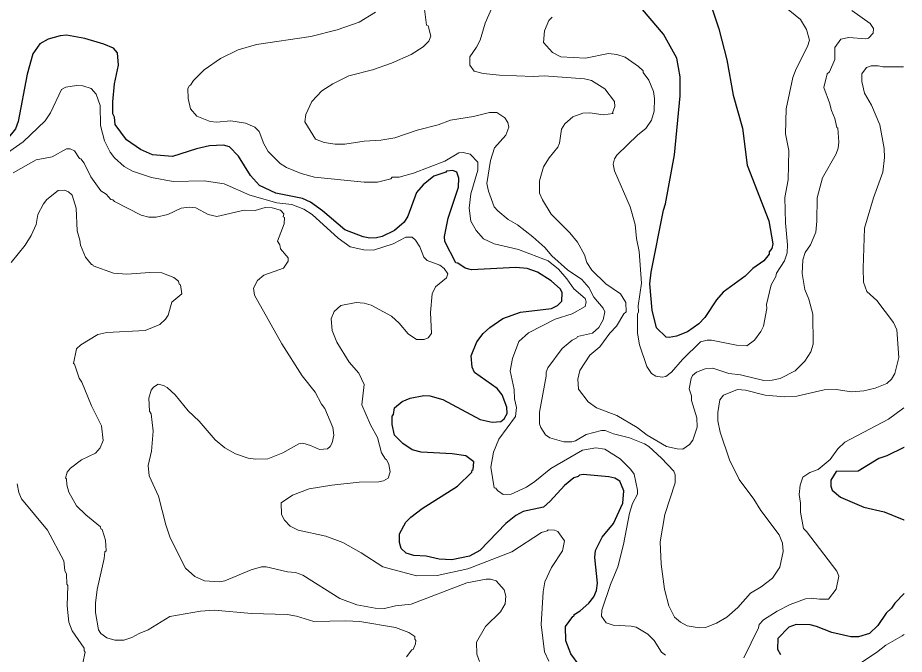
# Model space of a CAD drawing. Extents: x 447.8 to 473.9, y 7733.1 to 7760.8.
# Drawn here: x 471.4 to 473.928, y 7735.329 to 7737.143 of the extents above; entities that cross this region are included whole.
import ezdxf

# ---------------------------------------------------------------- set-up
doc = ezdxf.new("R2010")
doc.units = 0
doc.header["$LTSCALE"] = 0.032
doc.layers.add('1', color=7, linetype='Continuous', lineweight=25)
doc.layers.add('2', color=7, linetype='Continuous', lineweight=13)

msp = doc.modelspace()

# ---------------------------------------------------------------- linework, layer by layer
at = {"layer": '1'}
for points in [[(473.3503, 7737.2574), (473.3993, 7737.1116), (473.4219, 7737.0235), (473.4399, 7736.9224), (473.4661, 7736.8284), (473.4798, 7736.7229), (473.5413, 7736.5646), (473.5533, 7736.4985), (473.5502, 7736.4852), (473.5426, 7736.4758), (473.542, 7736.4696), (473.5269, 7736.4502), (473.4963, 7736.4284), (473.4745, 7736.4069), (473.4115, 7736.3613), (473.3925, 7736.3392), (473.3594, 7736.2889), (473.3421, 7736.2703), (473.31, 7736.2477), (473.2785, 7736.2354), (473.2574, 7736.2316), (473.2491, 7736.2327), (473.2214, 7736.2595), (473.2087, 7736.3096), (473.2024, 7736.385), (473.2058, 7736.4181), (473.2417, 7736.595), (473.2473, 7736.6126), (473.2729, 7736.753), (473.2889, 7736.9209), (473.2889, 7736.975), (473.2792, 7737.0278), (473.2414, 7737.0967), (473.1652, 7737.1857)], [(472.6773, 7735.8943), (472.6384, 7735.9004), (472.5502, 7735.9052), (472.5251, 7735.9112), (472.498, 7735.9299), (472.4746, 7735.9537), (472.4674, 7735.9835), (472.4682, 7736.0075), (472.4714, 7736.0118), (472.474, 7736.0313), (472.4962, 7736.0495), (472.5194, 7736.0591), (472.5579, 7736.0664), (472.5756, 7736.065), (472.6124, 7736.0551), (472.719, 7735.998), (472.7531, 7735.9903), (472.7779, 7735.9926), (472.7873, 7736.0002), (472.7959, 7736.0151), (472.7951, 7736.0335), (472.7817, 7736.0684), (472.7668, 7736.0859), (472.7028, 7736.1316), (472.6961, 7736.1473), (472.6926, 7736.1799), (472.7088, 7736.2195), (472.7273, 7736.243), (472.746, 7736.2601), (472.783, 7736.2863), (472.8337, 7736.3044), (472.9215, 7736.3148), (472.9394, 7736.323), (472.9513, 7736.3358), (472.9522, 7736.3589), (472.9476, 7736.37), (472.9208, 7736.3938), (472.8825, 7736.4183), (472.8528, 7736.4287), (472.8207, 7736.4311), (472.6942, 7736.4248), (472.6762, 7736.4297), (472.6548, 7736.4438), (472.6496, 7736.4446), (472.6175, 7736.5051), (472.6173, 7736.5201), (472.6275, 7736.5719), (472.6572, 7736.6604), (472.658, 7736.686), (472.6523, 7736.7035), (472.6407, 7736.7075), (472.6222, 7736.7059), (472.6203, 7736.7029), (472.5868, 7736.6916), (472.5561, 7736.6673), (472.5371, 7736.6451), (472.5126, 7736.5779), (472.5015, 7736.5607), (472.4748, 7736.5371), (472.4395, 7736.5195), (472.423, 7736.5155), (472.4037, 7736.5153), (472.3849, 7736.519), (472.3328, 7736.539), (472.2688, 7736.5928), (472.2353, 7736.6172), (472.2126, 7736.6277), (472.1362, 7736.6428), (472.0892, 7736.6653), (472.0636, 7736.6932), (472.0294, 7736.7488), (472.0037, 7736.7751), (471.987, 7736.7799), (471.9468, 7736.7782), (471.9104, 7736.7697), (471.8416, 7736.7478), (471.7847, 7736.7522), (471.7499, 7736.7673), (471.7104, 7736.7955), (471.6781, 7736.8395), (471.6761, 7736.8599), (471.6714, 7736.8691), (471.6714, 7736.9032), (471.6761, 7736.955), (471.6873, 7737.0083), (471.6848, 7737.0435), (471.6729, 7737.057), (471.6461, 7737.0682), (471.5921, 7737.0838), (471.5396, 7737.094), (471.5217, 7737.0923), (471.487, 7737.0828), (471.4632, 7737.0692), (471.4438, 7737.0406), (471.4276, 7736.9823)], [(471.4276, 7736.9823), (471.402, 7736.848), (471.3941, 7736.8263), (471.3701, 7736.7969), (471.3359, 7736.7702), (471.3167, 7736.7588)], [(473.9269, 7735.9185), (473.9263, 7735.9182), (473.8775, 7735.8947), (473.855, 7735.8869), (473.7958, 7735.8509), (473.7331, 7735.8498), (473.7186, 7735.8248), (473.7186, 7735.8079), (473.722, 7735.7969), (473.7459, 7735.7766), (473.8128, 7735.7483), (473.87, 7735.7343), (473.9263, 7735.7122), (473.9272, 7735.7119)], [(472.6543, 7735.8077), (472.6947, 7735.8474), (472.6959, 7735.8537), (472.6991, 7735.8551), (472.7005, 7735.8777), (472.6773, 7735.8943)], [(473.0012, 7735.2977), (472.977, 7735.33), (472.9624, 7735.3674), (472.9622, 7735.4081), (472.9825, 7735.436), (472.9864, 7735.4379), (472.987, 7735.4419), (473.0035, 7735.4524), (473.0281, 7735.4746), (473.0425, 7735.492), (473.0499, 7735.5106), (473.0532, 7735.5316), (473.0454, 7735.6046), (473.0473, 7735.6249), (473.0661, 7735.6626), (473.0986, 7735.7016), (473.1253, 7735.7591), (473.1286, 7735.7943), (473.1171, 7735.8221), (473.1026, 7735.8308), (473.0853, 7735.8347), (473.012, 7735.8411), (473.0015, 7735.8395), (472.9984, 7735.8355), (472.9857, 7735.8313), (472.9594, 7735.8099), (472.9186, 7735.765), (472.8996, 7735.7484), (472.8413, 7735.736), (472.8203, 7735.7242), (472.7917, 7735.7014), (472.7181, 7735.6245), (472.6886, 7735.6085), (472.6379, 7735.5976), (472.6015, 7735.5998), (472.5645, 7735.6081), (472.5292, 7735.6099), (472.508, 7735.6173), (472.4938, 7735.6304), (472.489, 7735.6471), (472.489, 7735.6717), (472.507, 7735.7054), (472.5209, 7735.7199), (472.5536, 7735.7447), (472.6543, 7735.8077)], [(473.9275, 7735.5018), (473.9004, 7735.4747), (473.8913, 7735.4602), (473.8759, 7735.4454), (473.8521, 7735.4103), (473.8288, 7735.3881), (473.7971, 7735.3779), (473.7754, 7735.3782), (473.721, 7735.3904), (473.6773, 7735.4082), (473.6591, 7735.4128), (473.6193, 7735.4139), (473.5989, 7735.4059), (473.5667, 7735.3735), (473.5659, 7735.3433), (473.5748, 7735.3284)]]:
    msp.add_lwpolyline(points, dxfattribs=at)
at = {"layer": '2'}
for points in [[(472.9235, 7737.1454), (472.9141, 7737.136), (472.9017, 7737.1057), (472.8994, 7737.0728), (472.9245, 7737.044), (472.9481, 7737.0324), (473.0187, 7737.0284), (473.0848, 7737.0419), (473.1081, 7737.0383), (473.1318, 7737.0307), (473.1701, 7737.0044), (473.1829, 7736.9922), (473.1833, 7736.9876), (473.1992, 7736.9653), (473.2123, 7736.9334), (473.216, 7736.9127), (473.2151, 7736.8768), (473.2071, 7736.8512), (473.1908, 7736.8277), (473.1685, 7736.81), (473.1078, 7736.7517), (473.1017, 7736.7411), (473.0982, 7736.7256), (473.1013, 7736.7072), (473.1462, 7736.6042), (473.1605, 7736.5536), (473.1639, 7736.5142), (473.1718, 7736.4767), (473.1783, 7736.3866), (473.1688, 7736.3225), (473.1703, 7736.3047), (473.1671, 7736.2983), (473.1672, 7736.2444), (473.1727, 7736.2108), (473.1933, 7736.1495), (473.2074, 7736.1295), (473.2191, 7736.1211), (473.2373, 7736.1186), (473.2482, 7736.1203), (473.264, 7736.133), (473.2951, 7736.1688), (473.3467, 7736.2194), (473.3659, 7736.2243), (473.3784, 7736.2243), (473.4494, 7736.2103), (473.4786, 7736.2083), (473.5008, 7736.2238), (473.5191, 7736.2487), (473.5262, 7736.264), (473.5358, 7736.3141), (473.5344, 7736.3258), (473.5484, 7736.3823), (473.5614, 7736.4057), (473.5631, 7736.4156), (473.5863, 7736.4504), (473.5936, 7736.4732), (473.5951, 7736.4956), (473.5888, 7736.559), (473.5871, 7736.631), (473.5967, 7736.6812), (473.5984, 7736.7649), (473.5888, 7736.8126), (473.5912, 7736.8839), (473.6102, 7736.9733), (473.6197, 7736.9982), (473.6514, 7737.0614), (473.6575, 7737.0799), (473.6493, 7737.1096), (473.6318, 7737.1384), (473.5156, 7737.2337)], [(472.7679, 7737.2086), (472.733, 7737.128), (472.7183, 7737.0791), (472.7085, 7737.0596), (472.6895, 7737.0324), (472.6894, 7737.0085), (472.7016, 7736.9915), (472.7272, 7736.9841), (472.7733, 7736.9795), (472.871, 7736.9763), (472.9012, 7736.9778), (473.0164, 7736.9697), (473.0356, 7736.9641), (473.0739, 7736.9411), (473.1013, 7736.9045), (473.1029, 7736.89), (473.096, 7736.8727), (473.0974, 7736.8703), (473.069, 7736.8664), (473.0311, 7736.872), (473.011, 7736.871)], [(472.5283, 7736.7002), (472.4873, 7736.6887), (472.468, 7736.6885), (472.4642, 7736.6843), (472.4257, 7736.6748), (472.3883, 7736.6748), (472.2465, 7736.6885), (472.2083, 7736.699), (472.167, 7736.7163), (472.1488, 7736.7279), (472.1143, 7736.7623), (472.1021, 7736.7839), (472.089, 7736.8188), (472.0765, 7736.8311), (472.0494, 7736.8424), (472.008, 7736.8495), (471.967, 7736.8456), (471.9485, 7736.848), (471.9106, 7736.8627), (471.8924, 7736.8834), (471.8862, 7736.9133), (471.8854, 7736.9414), (471.8896, 7736.9505), (471.8929, 7736.9512), (471.9013, 7736.9648), (471.9318, 7736.9946), (471.9788, 7737.0268), (472.0288, 7737.0523), (472.0814, 7737.0674), (472.2363, 7737.0902), (472.3114, 7737.1089), (472.3735, 7737.1309), (472.4206, 7737.1594)], [(472.5595, 7737.1675), (472.566, 7737.1226), (472.5708, 7737.1203), (472.5778, 7737.0913), (472.572, 7737.0763), (472.5557, 7737.0607), (472.522, 7737.0384), (472.4662, 7737.0137), (472.4115, 7736.995), (472.3442, 7736.9782), (472.2982, 7736.9553), (472.2675, 7736.9351), (472.2391, 7736.9043), (472.2219, 7736.8674), (472.2189, 7736.8467), (472.2491, 7736.7971), (472.2737, 7736.7876), (472.3055, 7736.7831), (472.333, 7736.7831), (472.3883, 7736.7911), (472.4353, 7736.7942), (472.4749, 7736.8015), (472.5393, 7736.8225), (472.5989, 7736.8381), (472.6339, 7736.8513), (472.6994, 7736.8621), (472.7455, 7736.8736), (472.7657, 7736.8735), (472.7892, 7736.858), (472.7971, 7736.8452), (472.8006, 7736.8311), (472.792, 7736.8089), (472.7598, 7736.7723), (472.748, 7736.7363), (472.7375, 7736.6713), (472.7423, 7736.6488), (472.7589, 7736.6045), (472.7692, 7736.5927), (472.7987, 7736.5684), (472.8246, 7736.5533), (472.8692, 7736.5191), (472.9031, 7736.4883), (472.9232, 7736.4643), (472.9678, 7736.4245), (473.0081, 7736.3968), (473.0281, 7736.3744), (473.0428, 7736.3467), (473.0693, 7736.3158), (473.074, 7736.3047), (473.0692, 7736.2818), (473.0566, 7736.2599), (473.0385, 7736.2443)], [(472.9397, 7736.7741), (472.915, 7736.744), (472.8987, 7736.7184), (472.8882, 7736.6786), (472.8882, 7736.6431), (472.896, 7736.6238), (472.9209, 7736.5837), (472.9743, 7736.5302), (472.9963, 7736.5032), (473.0164, 7736.4672), (473.023, 7736.4453), (473.0369, 7736.4242), (473.0771, 7736.3849), (473.1182, 7736.3565), (473.1334, 7736.332), (473.135, 7736.3047), (473.1286, 7736.2992), (473.1076, 7736.2637), (473.0879, 7736.2438), (473.0601, 7736.2048), (473.0317, 7736.181), (473.0028, 7736.1377), (472.9967, 7736.1126), (472.9988, 7736.0841), (473.0268, 7736.048), (473.0506, 7736.0316), (473.108, 7736.0094), (473.1661, 7735.9749), (473.1949, 7735.953), (473.2496, 7735.921), (473.2803, 7735.9142), (473.2966, 7735.9136), (473.3149, 7735.9266), (473.3245, 7735.9395), (473.337, 7735.9759), (473.3362, 7736.003), (473.3211, 7736.0523), (473.321, 7736.065), (473.3146, 7736.0857), (473.3198, 7736.1145), (473.3243, 7736.1231), (473.3349, 7736.1331), (473.3598, 7736.1426), (473.3819, 7736.1441), (473.4275, 7736.1296), (473.4604, 7736.1257), (473.5271, 7736.1089), (473.5506, 7736.1097), (473.5734, 7736.1148), (473.6165, 7736.1365), (473.6437, 7736.164), (473.661, 7736.1909), (473.668, 7736.2131), (473.6672, 7736.298), (473.6559, 7736.3411), (473.6445, 7736.3686), (473.6369, 7736.4145), (473.6385, 7736.4535), (473.6455, 7736.4741), (473.66, 7736.4961), (473.6753, 7736.5321), (473.6785, 7736.5639), (473.6792, 7736.6304), (473.6943, 7736.687), (473.733, 7736.755), (473.7393, 7736.7711), (473.741, 7736.7884), (473.7378, 7736.8283), (473.7352, 7736.8305), (473.7298, 7736.8559), (473.7199, 7736.8791), (473.7145, 7736.9008), (473.6979, 7736.945), (473.7076, 7736.9832), (473.714, 7736.9889), (473.7298, 7737.0243), (473.7298, 7737.0584), (473.7469, 7737.0822), (473.7699, 7737.0869), (473.8179, 7737.0837), (473.8256, 7737.0856), (473.8389, 7737.0995), (473.8396, 7737.1126), (473.8306, 7737.1269), (473.7781, 7737.1637)], [(472.9119, 7736.1451), (472.9067, 7736.1332), (472.9072, 7736.1215), (472.8882, 7736.0191), (472.8882, 7735.9855), (472.8911, 7735.9749), (472.9044, 7735.9539), (472.9171, 7735.9453), (472.9567, 7735.9342), (472.9795, 7735.9342), (472.9901, 7735.9371), (473.0207, 7735.955), (473.0642, 7735.967), (473.0746, 7735.9669), (473.0986, 7735.9569), (473.1446, 7735.9453), (473.1872, 7735.9288), (473.1992, 7735.9211), (473.2355, 7735.8882), (473.2711, 7735.8508), (473.2745, 7735.8398), (473.2745, 7735.8172), (473.2448, 7735.727), (473.2313, 7735.6491), (473.2346, 7735.5859), (473.2441, 7735.5138), (473.2563, 7735.4666), (473.2729, 7735.4347), (473.2899, 7735.4204), (473.3091, 7735.4102), (473.3431, 7735.4036), (473.3607, 7735.4052), (473.3928, 7735.417), (473.4218, 7735.4345), (473.4533, 7735.4621), (473.4891, 7735.5027), (473.5201, 7735.5207), (473.5515, 7735.546), (473.5727, 7735.5766), (473.5824, 7735.6218), (473.5807, 7735.6452), (473.5714, 7735.669), (473.5185, 7735.7385), (473.4985, 7735.7712), (473.4574, 7735.8265), (473.4291, 7735.8831), (473.4026, 7735.9621), (473.3965, 7735.9944), (473.3964, 7736.0179), (473.4014, 7736.0545), (473.4122, 7736.067), (473.4525, 7736.0832), (473.4746, 7736.0817), (473.5307, 7736.0673), (473.586, 7736.0625), (473.6212, 7736.0641), (473.699, 7736.0824), (473.733, 7736.0832), (473.7776, 7736.0769), (473.8119, 7736.0793), (473.8446, 7736.087), (473.8783, 7736.1005), (473.8913, 7736.1126), (473.9004, 7736.1294), (473.9125, 7736.1747), (473.9067, 7736.2538), (473.8969, 7736.275), (473.849, 7736.3368), (473.8213, 7736.3633), (473.8116, 7736.3894), (473.81, 7736.4298), (473.8145, 7736.5438), (473.8398, 7736.6296), (473.8667, 7736.7033), (473.8709, 7736.7448), (473.87, 7736.771), (473.8581, 7736.838), (473.8342, 7736.8941), (473.8145, 7736.9288), (473.8068, 7736.9618), (473.8068, 7736.9839), (473.8201, 7737.0013), (473.8334, 7737.0065), (473.8532, 7737.0066), (473.8669, 7737.0035), (473.9247, 7737.0035), (473.9251, 7737.0035)], [(472.5917, 7736.3766), (472.6226, 7736.4021), (472.626, 7736.4132), (472.6157, 7736.4285), (472.6033, 7736.4379), (472.5676, 7736.4513), (472.5583, 7736.4605), (472.5468, 7736.4902), (472.534, 7736.5094), (472.5248, 7736.518), (472.5066, 7736.518), (472.4704, 7736.4987), (472.4143, 7736.481), (472.3874, 7736.4821), (472.348, 7736.49), (472.3136, 7736.5149), (472.2394, 7736.5826), (472.2161, 7736.5972), (472.1816, 7736.611), (472.1385, 7736.6161), (472.0619, 7736.6371), (471.9887, 7736.67), (471.9317, 7736.678), (471.8439, 7736.6765), (471.7814, 7736.6876), (471.7275, 7736.7063), (471.7034, 7736.7194), (471.6764, 7736.7443), (471.6643, 7736.7604), (471.648, 7736.7921), (471.6361, 7736.836), (471.6351, 7736.8935), (471.6244, 7736.9259), (471.6094, 7736.9421), (471.5863, 7736.9489), (471.5676, 7736.9498), (471.5375, 7736.9451), (471.5255, 7736.9384), (471.4936, 7736.8723), (471.4789, 7736.8496), (471.4154, 7736.79), (471.3526, 7736.7453)], [(473.011, 7736.871), (472.9828, 7736.8607), (472.9596, 7736.841), (472.9508, 7736.8258), (472.9443, 7736.7857), (472.9397, 7736.7741)], [(471.8263, 7736.0894), (471.8488, 7736.0686), (471.8859, 7736.0226), (471.9172, 7735.9929), (471.9629, 7735.94), (471.9904, 7735.9174), (472.0211, 7735.9003), (472.0568, 7735.8875), (472.0782, 7735.8845), (472.1129, 7735.8854), (472.1565, 7735.9025), (472.2021, 7735.9284), (472.2132, 7735.9301), (472.235, 7735.924), (472.2602, 7735.9124), (472.2837, 7735.9142), (472.2913, 7735.921), (472.2965, 7735.931), (472.3012, 7735.9534), (472.299, 7735.9755), (472.2757, 7736.0295), (472.266, 7736.0418), (472.248, 7736.0762), (472.2114, 7736.1225), (472.1536, 7736.2137), (472.0754, 7736.3521), (472.0723, 7736.3722), (472.0836, 7736.3945), (472.1021, 7736.4099), (472.1576, 7736.4295), (472.1715, 7736.4491), (472.1713, 7736.4586), (472.1492, 7736.4842), (472.1475, 7736.4957), (472.1412, 7736.506), (472.1603, 7736.5556), (472.1604, 7736.5737), (472.1573, 7736.5758), (472.1586, 7736.5844), (472.1497, 7736.5947), (472.1257, 7736.6017), (472.1059, 7736.6026), (472.0771, 7736.5934), (472.0461, 7736.5946), (471.9676, 7736.5771), (471.9429, 7736.5829), (471.908, 7736.6011), (471.8886, 7736.6034), (471.8666, 7736.6009), (471.8278, 7736.5824), (471.7952, 7736.5747), (471.7741, 7736.5751), (471.7525, 7736.581), (471.6764, 7736.6192), (471.6715, 7736.6241), (471.6653, 7736.6252), (471.6521, 7736.6403), (471.6374, 7736.6496), (471.6092, 7736.6902), (471.5894, 7736.7284), (471.5798, 7736.7412), (471.5766, 7736.7417), (471.5626, 7736.764), (471.5497, 7736.7693), (471.5394, 7736.7694), (471.4989, 7736.7464), (471.4531, 7736.738), (471.3876, 7736.701)], [(472.7118, 7736.7319), (472.6901, 7736.7549), (472.6705, 7736.7589), (472.6577, 7736.7581), (472.6182, 7736.7346), (472.5283, 7736.7002)], [(473.2467, 7735.3257), (473.2352, 7735.335), (473.2148, 7735.3683), (473.1964, 7735.386), (473.163, 7735.4056), (473.1494, 7735.4091), (473.0978, 7735.4116), (473.0774, 7735.418), (473.0646, 7735.4375), (473.0655, 7735.4542), (473.0904, 7735.5276), (473.1108, 7735.5779), (473.127, 7735.642), (473.1443, 7735.7309), (473.1528, 7735.7581), (473.1671, 7735.785), (473.167, 7735.7969), (473.1575, 7735.8421), (473.147, 7735.8564), (473.1173, 7735.8863), (473.0738, 7735.9134), (473.0481, 7735.9173), (473.0107, 7735.9103), (472.9205, 7735.8582), (472.8743, 7735.8208), (472.8503, 7735.8054), (472.8067, 7735.7852), (472.7843, 7735.7843), (472.7684, 7735.7951), (472.7636, 7735.8022), (472.7585, 7735.8036), (472.7487, 7735.8624), (472.7569, 7735.9044), (472.772, 7735.9421), (472.819, 7736.0061), (472.8223, 7736.0319), (472.8161, 7736.0573), (472.8152, 7736.0836), (472.804, 7736.1364), (472.8109, 7736.1718), (472.829, 7736.2202), (472.856, 7736.2455), (472.9323, 7736.2844), (472.9811, 7736.2996), (473.0179, 7736.3199), (473.0211, 7736.3339), (473.0179, 7736.3431), (472.9858, 7736.3704), (472.9659, 7736.399), (472.9416, 7736.4266), (472.9128, 7736.4502), (472.828, 7736.4822), (472.7587, 7736.4989), (472.7285, 7736.5132), (472.7068, 7736.5372), (472.6922, 7736.5638), (472.6869, 7736.6007), (472.6918, 7736.6411), (472.7117, 7736.7093), (472.7118, 7736.7319)], [(471.6544, 7735.3756), (471.6371, 7735.3881), (471.6304, 7735.3985), (471.6217, 7735.4481), (471.6217, 7735.4747), (471.6265, 7735.5129), (471.6472, 7735.6016), (471.649, 7735.6204), (471.6521, 7735.6235), (471.6504, 7735.6543), (471.6408, 7735.6845), (471.6376, 7735.686), (471.6359, 7735.6918), (471.5942, 7735.726), (471.5677, 7735.7522), (471.5463, 7735.7907), (471.5399, 7735.812), (471.5398, 7735.8293), (471.5368, 7735.8311), (471.5414, 7735.8481), (471.5505, 7735.8597), (471.5825, 7735.8832), (471.6221, 7735.9018), (471.635, 7735.9171), (471.644, 7735.9377), (471.6393, 7735.9803), (471.6103, 7736.037), (471.5831, 7736.104), (471.5758, 7736.1156), (471.5623, 7736.1558), (471.5592, 7736.1581), (471.5682, 7736.1997), (471.5801, 7736.2112), (471.6284, 7736.2404), (471.6539, 7736.2461), (471.7632, 7736.2513), (471.8051, 7736.2686), (471.8217, 7736.2843), (471.8296, 7736.2958), (471.8398, 7736.3329), (471.8682, 7736.3562), (471.8648, 7736.3815), (471.8608, 7736.3838), (471.8585, 7736.392), (471.8455, 7736.4026), (471.8112, 7736.4166), (471.7768, 7736.4168), (471.7111, 7736.4119), (471.6729, 7736.4152), (471.6158, 7736.4358), (471.6149, 7736.4391), (471.6106, 7736.4401), (471.5936, 7736.4611), (471.579, 7736.4949), (471.5775, 7736.5096), (471.5695, 7736.5357), (471.567, 7736.6001), (471.5558, 7736.6371), (471.5447, 7736.6475), (471.5337, 7736.6522), (471.5156, 7736.6508), (471.4835, 7736.6249), (471.4738, 7736.6133), (471.4574, 7736.582), (471.453, 7736.5535), (471.4388, 7736.5226), (471.4218, 7736.495), (471.3819, 7736.4455)], [(472.5592, 7736.226), (472.5708, 7736.2308), (472.5803, 7736.2434), (472.5771, 7736.3026), (472.5818, 7736.3567), (472.5917, 7736.3766)], [(472.9146, 7735.309), (472.9019, 7735.3358), (472.8922, 7735.4136), (472.8978, 7735.5064), (472.9027, 7735.5356), (472.9215, 7735.5757), (472.9531, 7735.6234), (472.9586, 7735.6517), (472.9396, 7735.6782), (472.9308, 7735.6824), (472.9121, 7735.6833), (472.9095, 7735.6801), (472.8931, 7735.6761), (472.8085, 7735.6206), (472.6836, 7735.572), (472.596, 7735.5534), (472.5368, 7735.5527), (472.4416, 7735.5779), (472.379, 7735.6179), (472.3267, 7735.6473), (472.2786, 7735.6657), (472.1998, 7735.6827), (472.1774, 7735.6943), (472.1604, 7735.7113), (472.1524, 7735.7275), (472.151, 7735.7606), (472.1833, 7735.7821), (472.2311, 7735.8003), (472.2953, 7735.8108), (472.3735, 7735.8195), (472.43, 7735.8204), (472.4427, 7735.8233), (472.4564, 7735.8306), (472.4618, 7735.8491), (472.4585, 7735.87), (472.452, 7735.8841), (472.4485, 7735.8849), (472.437, 7735.9034), (472.4264, 7735.947), (472.4063, 7735.9825), (472.3817, 7736.0399), (472.3879, 7736.0981), (472.3731, 7736.1303), (472.3456, 7736.1616), (472.3101, 7736.2182), (472.2964, 7736.2522), (472.2934, 7736.2852), (472.3022, 7736.306), (472.3216, 7736.3229), (472.3652, 7736.3317), (472.3882, 7736.3301), (472.4075, 7736.3236), (472.4659, 7736.2928), (472.4879, 7736.2727), (472.5133, 7736.2424), (472.5373, 7736.2261), (472.5592, 7736.226)], [(473.0385, 7736.2443), (472.9963, 7736.2342), (472.9946, 7736.2309), (472.981, 7736.2241), (472.9523, 7736.2002), (472.9119, 7736.1451)], [(471.774, 7736.0592), (471.7809, 7736.0818), (471.7878, 7736.0906), (471.8009, 7736.0983), (471.8156, 7736.0952), (471.8263, 7736.0894)], [(472.7165, 7735.3076), (472.7087, 7735.3292), (472.7078, 7735.3631), (472.734, 7735.4081), (472.7764, 7735.4498), (472.7903, 7735.4728), (472.7919, 7735.4939), (472.7871, 7735.5125), (472.7639, 7735.5381), (472.7477, 7735.5428), (472.7359, 7735.5429), (472.6804, 7735.5319), (472.5223, 7735.4716), (472.477, 7735.4667), (472.4459, 7735.4589), (472.4195, 7735.46), (472.3668, 7735.4693), (472.3184, 7735.4879), (472.2135, 7735.5541), (472.1923, 7735.5614), (472.1696, 7735.5639), (472.109, 7735.5782), (472.0952, 7735.5775), (472.066, 7735.5695), (471.991, 7735.5383), (471.9764, 7735.5353), (471.9327, 7735.538), (471.905, 7735.5501), (471.879, 7735.5742), (471.8346, 7735.6607), (471.8221, 7735.6981), (471.8016, 7735.7791), (471.7746, 7735.8375), (471.7724, 7735.8668), (471.7819, 7735.9073), (471.7868, 7735.9644), (471.7803, 7736.0146), (471.7756, 7736.0218), (471.774, 7736.0592)], [(473.9267, 7736.0314), (473.9224, 7736.0282), (473.8826, 7735.9989), (473.7584, 7735.9331), (473.7383, 7735.9139), (473.7161, 7735.8844), (473.6826, 7735.8556), (473.658, 7735.8468), (473.6386, 7735.8337), (473.6305, 7735.8111), (473.6281, 7735.7843), (473.632, 7735.7598), (473.6321, 7735.7334), (473.6401, 7735.6871), (473.6493, 7735.6789), (473.7354, 7735.5654), (473.741, 7735.5514), (473.733, 7735.5142), (473.7112, 7735.4862), (473.6862, 7735.4853), (473.662, 7735.4884), (473.6457, 7735.4866), (473.6028, 7735.4707), (473.5649, 7735.4518), (473.5265, 7735.4269), (473.5136, 7735.4139), (473.5124, 7735.4036), (473.4707, 7735.3181)], [(471.3667, 7734.9658), (471.413, 7735.0356), (471.4533, 7735.0781), (471.4981, 7735.1836), (471.5047, 7735.2047), (471.5244, 7735.2349), (471.5649, 7735.2731), (471.5863, 7735.3044), (471.5927, 7735.3342), (471.5896, 7735.3381), (471.5893, 7735.3459), (471.5558, 7735.3957), (471.5465, 7735.4205), (471.5415, 7735.4669), (471.5431, 7735.525), (471.5405, 7735.5288), (471.5398, 7735.5571), (471.535, 7735.5674), (471.5318, 7735.5954), (471.4851, 7735.6827), (471.4111, 7735.7717), (471.4038, 7735.7894), (471.3989, 7735.8148)], [(472.509, 7735.3209), (472.5241, 7735.3413), (472.5276, 7735.3422), (472.5345, 7735.3583), (472.5353, 7735.3681), (472.5324, 7735.3713), (472.532, 7735.3795), (472.5156, 7735.3909), (472.4777, 7735.4051), (472.3755, 7735.4219), (472.3356, 7735.4244), (472.2449, 7735.422), (472.1951, 7735.4376), (472.1683, 7735.4419), (472.0666, 7735.4452), (471.9611, 7735.454), (471.9214, 7735.4516), (471.8344, 7735.4359), (471.7726, 7735.3984)], [(471.7726, 7735.3984), (471.7465, 7735.3881), (471.7252, 7735.376), (471.7031, 7735.369), (471.6774, 7735.3684), (471.6544, 7735.3756)], [(473.9276, 7735.3847), (473.9214, 7735.3811), (473.875, 7735.3546), (473.8487, 7735.334), (473.7894, 7735.295)]]:
    msp.add_lwpolyline(points, dxfattribs=at)

doc.saveas('drawing.dxf')
